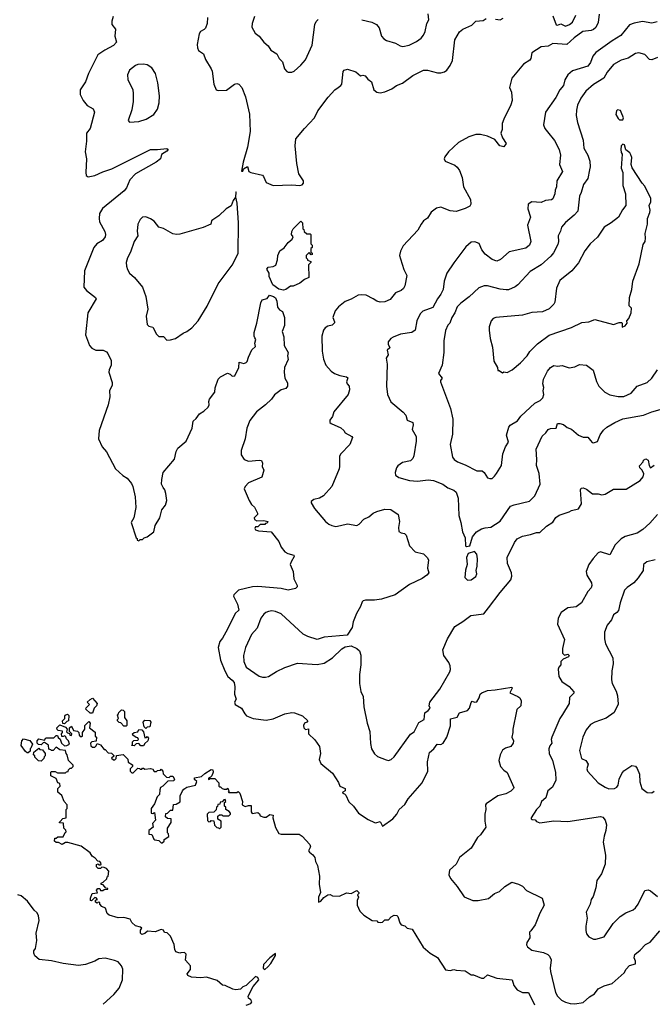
# Model space of a CAD drawing. Extents: x 1933546 to 2138868, y 524910 to 667279.
# Tile 454 of 466: x 2099391 to 2104819, y 614735 to 623177. Entities that reach past the tile are written whole.
import ezdxf

# ---------------------------------------------------------------- set-up
doc = ezdxf.new("R2010")
doc.units = 0

msp = doc.modelspace()

# ---------------------------------------------------------------- linework, layer by layer
at = {"layer": '0CON10XD'}
for points in [[(2104362, 623225), (2104355, 623152.5), (2104335, 623110.8), (2104315, 623093.3), (2104295, 623085.6), (2104223.9, 623076.1), (2104148.3, 623021.7), (2104085, 622964), (2103965, 622972.5), (2103925, 622950), (2103865.8, 622944.2), (2103787, 622893), (2103778, 622845), (2103769.1, 622830.9), (2103714.3, 622795.7), (2103613.3, 622675), (2103594.3, 622595), (2103612.5, 622555), (2103615.8, 622484.2), (2103605, 622447.5), (2103546.7, 622325), (2103531.7, 622288.3), (2103530, 622235), (2103520, 622205), (2103533.8, 622165), (2103566.2, 622115), (2103545, 622087.5), (2103510, 622095), (2103468.8, 622148.8), (2103405, 622180), (2103345, 622193.8), (2103305, 622192), (2103245, 622174), (2103155.9, 622124.1), (2103070, 622045), (2103038.3, 622001.7), (2103033.3, 621985), (2103042.5, 621965), (2103125, 621930), (2103144.2, 621914.2), (2103164.2, 621884.2), (2103186.9, 621825), (2103198.6, 621745), (2103258.8, 621635), (2103263.3, 621595), (2103255, 621577.5), (2103215, 621557.5), (2103135, 621534), (2103085, 621538), (2103005, 621569.2), (2102968.3, 621561.7), (2102922.3, 621527.7), (2102890, 621475), (2102857.3, 621452.7), (2102836.2, 621425), (2102807.7, 621372.3), (2102681.2, 621238.8), (2102657.7, 621192.3), (2102651.2, 621155), (2102657.7, 621127.7), (2102687.5, 621035), (2102713.8, 620985), (2102696.7, 620895), (2102685, 620872.5), (2102665, 620856.7), (2102615, 620836.7), (2102571.2, 620778.8), (2102525, 620757.1), (2102485, 620755.7), (2102455, 620763.1), (2102425.4, 620785.4), (2102365, 620814.5), (2102325, 620819.6), (2102295, 620815.5), (2102235, 620780.6), (2102185, 620761.4), (2102126, 620715), (2102098.6, 620681.4), (2102079.4, 620625), (2102093.8, 620586.2), (2102091.2, 620578.8), (2102071.2, 620558.8), (2102035, 620548.6), (2102013.3, 620535), (2101996.7, 620515), (2101983.3, 620465), (2101988, 620335), (2101997.3, 620267.3), (2102018.8, 620215), (2102062.5, 620162.5), (2102093.4, 620143.4), (2102137.3, 620127.3), (2102195, 620116), (2102205.9, 620105.9), (2102196.4, 620073.6), (2102202.5, 620055), (2102218.8, 620035), (2102222.5, 620005), (2102209.2, 619965), (2102086.2, 619815), (2102075.9, 619774.1), (2102053.8, 619745), (2102053.8, 619725), (2102063.3, 619715), (2102147.6, 619677.6), (2102173.3, 619655), (2102183.8, 619635), (2102241.2, 619605), (2102246.2, 619595), (2102223.6, 619536.4), (2102146.7, 619455), (2102136.7, 619435), (2102136.2, 619345), (2102131.2, 619325), (2102070, 619175), (2101997.5, 619095), (2101965, 619076.2), (2101915, 619063.3), (2101892.5, 619045), (2101892.5, 619035), (2101920, 618985), (2102015.8, 618875.8), (2102042.7, 618852.7), (2102069.6, 618839.5), (2102103, 618833), (2102145, 618841.4), (2102205, 618854.3), (2102285, 618840.8), (2102305, 618851.4), (2102345, 618895.5), (2102386.7, 618915), (2102424.5, 618945.5), (2102455, 618960.8), (2102525, 618980), (2102575, 618976.7), (2102640, 618935), (2102650, 618875), (2102642.3, 618822.3), (2102645, 618790), (2102665, 618777.5), (2102693.3, 618773.3), (2102708.3, 618758.3), (2102736.7, 618665), (2102784.5, 618614.5), (2102856.8, 618596.8), (2102888.8, 618565), (2102900, 618545), (2102889.2, 618475), (2102900.8, 618435), (2102886, 618415), (2102846, 618385), (2102736.7, 618335), (2102614.4, 618245.6), (2102495, 618208.1), (2102435, 618199.5), (2102358.6, 618201.4), (2102337.5, 618195), (2102328.8, 618185), (2102316.7, 618146.7), (2102280.8, 618085), (2102254, 618015), (2102243, 617967), (2102200.4, 617899.5), (2102005, 617884.2), (2101945, 617864.4), (2101865, 617889.2), (2101825, 617909.2), (2101635, 618083.1), (2101585, 618103.3), (2101555, 618107.8), (2101525, 618104.4), (2101504.2, 618095), (2101485, 618079.2), (2101461.1, 618045), (2101429.6, 617960.4), (2101380, 617905), (2101330, 617795), (2101313.1, 617725), (2101314, 617674), (2101335.6, 617625.6), (2101445, 617550), (2101475, 617539.2), (2101500.8, 617539.2), (2101525, 617546.2), (2101595, 617590), (2101665, 617624.2), (2101775, 617660), (2101945, 617650), (2102005, 617661.2), (2102074.1, 617705.9), (2102155, 617783.3), (2102185, 617798.8), (2102235, 617810), (2102285, 617786.2), (2102306.2, 617765), (2102317.7, 617727.7), (2102317.5, 617645), (2102305.8, 617564.2), (2102307.1, 617485), (2102317.7, 617417.7), (2102338, 617375), (2102344.2, 617285), (2102373.8, 617145), (2102396.2, 617075), (2102400.3, 616970.3), (2102410, 616925), (2102435, 616883.3), (2102461.2, 616861.2), (2102535, 616830), (2102555, 616826.7), (2102580, 616835), (2102605, 616857.5), (2102745, 617050), (2102775, 617071.2), (2102815, 617150), (2102862.1, 617177.9), (2102866.4, 617233.6), (2102895, 617253.8), (2102912.5, 617275), (2102903.3, 617295), (2102910.8, 617325), (2102995, 617436.2), (2103082, 617585), (2103088, 617605), (2103083.6, 617636.4), (2103072.5, 617665), (2103030, 617725), (2103021.5, 617775), (2103060.9, 617869.1), (2103124.3, 617975), (2103195, 618017.5), (2103262.1, 618067.9), (2103375, 618084.2), (2103414.3, 618135), (2103513.8, 618266.2), (2103605.8, 618375), (2103614.2, 618405.8), (2103611.4, 618435), (2103578.1, 618515), (2103574.3, 618565), (2103636, 618695), (2103658.8, 618725), (2103705, 618748), (2103775, 618762.5), (2103825, 618781.4), (2103855, 618780.8), (2103912.5, 618835), (2103965, 618868.9), (2103991.9, 618908.1), (2104020.6, 618929.4), (2104105, 618956.7), (2104125, 618968.8), (2104185.8, 618984.2), (2104210.8, 619025), (2104202, 619145), (2104209.3, 619160.7), (2104226.4, 619163.6), (2104255, 619152.5), (2104305, 619112.5), (2104355, 619112), (2104385, 619102.9), (2104415, 619110), (2104487.5, 619152.5)], [(2102327.5, 623177.5), (2102413.3, 623155), (2102453.3, 623135), (2102475, 623107.5), (2102496.2, 623035), (2102515, 623013.8), (2102539.7, 622999.7), (2102615, 622977.5), (2102655, 622952.5), (2102677.7, 622947.7), (2102732.1, 622957.9), (2102795, 622990), (2102835, 623019.2), (2102855.7, 623045), (2102870, 623075), (2102885.7, 623145), (2102902.5, 623175), (2102895, 623226.7)], [(2103965, 623210), (2103995, 623132.5), (2104005, 623130), (2104035, 623142.5), (2104075, 623123.3), (2104107.5, 623135), (2104133.3, 623155), (2104163, 623217)], [(2100193.3, 623205), (2100183.3, 623165), (2100183.3, 623135), (2100212.5, 623095), (2100206.7, 623035), (2100223.3, 622985), (2100196.7, 622955), (2100122.5, 622917.5), (2100061.2, 622875), (2099981.9, 622715), (2099956.9, 622645), (2099910.6, 622575), (2099910.6, 622535), (2099935, 622484), (2099971.7, 622441.7), (2100022.1, 622412.1), (2100034.2, 622385), (2099995.6, 622245), (2099965.5, 622205), (2099965.9, 622135.9), (2099954.2, 622045), (2099964.2, 621985), (2099957.7, 621867.7), (2099962.3, 621842.3), (2099979.3, 621829.3), (2100035, 621841.1), (2100105, 621873.3), (2100181.7, 621898.3), (2100515, 622065.8), (2100575, 622064), (2100655, 622072.5), (2100666.7, 622065), (2100655, 622050), (2100608.3, 622021.7), (2100600, 621985), (2100563.8, 621955), (2100383.8, 621855), (2100335.6, 621804.4), (2100307.5, 621735), (2100288.7, 621711.3), (2100101.4, 621558.5), (2100075.6, 621515), (2100072.1, 621472.1), (2100075.8, 621445), (2100122.3, 621362.3), (2100128, 621335), (2100124, 621315), (2100102, 621285), (2100054.5, 621255.5), (2100026.3, 621223.7), (2099947.8, 621025), (2099942.5, 620885), (2099965, 620856.2), (2100043.3, 620795), (2100046.7, 620785), (2099975.8, 620665), (2099956.5, 620475), (2099990, 620385), (2100009.7, 620359.7), (2100044.2, 620344.2), (2100107.5, 620345), (2100135, 620330.8), (2100148.6, 620315), (2100175.7, 620255), (2100175.5, 620214.5), (2100158, 620175), (2100156.1, 620156.1), (2100185.4, 620065.3), (2100184.2, 620045), (2100162.5, 619995), (2100164, 619945), (2100150, 619875), (2100074.5, 619655), (2100066.7, 619585), (2100100, 619515), (2100135, 619472.5), (2100213.3, 619325), (2100275, 619269.4), (2100313.3, 619245), (2100350.7, 619200.7), (2100363.3, 619175), (2100381.2, 619085), (2100388.8, 618995), (2100371.2, 618905), (2100348.8, 618865), (2100390, 618735), (2100398.3, 618728.3), (2100400, 618715), (2100415, 618710), (2100425, 618720), (2100445, 618720), (2100460, 618735), (2100486.1, 618743.9), (2100543.3, 618785), (2100555, 618840), (2100593.9, 618906.1), (2100610, 618975), (2100643.9, 619016.1), (2100653.3, 619055), (2100646.7, 619115), (2100638, 619145), (2100621.2, 619165), (2100608.8, 619195), (2100610, 619235), (2100622, 619295), (2100719.7, 619410.3), (2100734, 619475), (2100748, 619505), (2100821.2, 619565), (2100870, 619675), (2100880, 619735), (2100905, 619756.7), (2100935, 619796.7), (2100970.4, 619819.5), (2101007.5, 619855), (2101017.5, 619875), (2101013.3, 619905), (2101021.2, 619925), (2101067.1, 619982.9), (2101068, 620022), (2101094, 620095), (2101115, 620114), (2101173.6, 620146.4), (2101198.3, 620138.3), (2101215, 620120), (2101237.5, 620125), (2101272.5, 620195), (2101275, 620240), (2101315, 620230), (2101335, 620236.7), (2101344, 620246), (2101354, 620285), (2101384.1, 620345.9), (2101413.3, 620375), (2101410, 620405), (2101416.2, 620435), (2101409.3, 620449.3), (2101403.3, 620465), (2101403.9, 620496.1), (2101427.1, 620575), (2101461.7, 620748.3), (2101472.5, 620775), (2101515, 620787.5), (2101534.1, 620815.9), (2101570, 620805), (2101585, 620793.8), (2101597.8, 620765), (2101602.1, 620712.1), (2101619.7, 620689.7), (2101645, 620676), (2101663.8, 620625), (2101662.9, 620555), (2101642.5, 620505), (2101657.8, 620457.8), (2101659.4, 620385), (2101695.6, 620325), (2101690, 620295), (2101694.2, 620265), (2101663.3, 620195), (2101660, 620155), (2101666, 620105), (2101688, 620065), (2101688.8, 620035), (2101675, 620013.8), (2101635, 620003.8), (2101578.9, 619961.1), (2101551.4, 619925), (2101500, 619875), (2101422.9, 619815), (2101365, 619741.2), (2101338.9, 619675), (2101326.9, 619583.1), (2101292.9, 619485), (2101292, 619445), (2101317, 619407), (2101355, 619390.8), (2101445, 619400), (2101465, 619396.7), (2101473.3, 619375), (2101472.5, 619345), (2101486.7, 619315), (2101468.8, 619255), (2101355, 619206.2), (2101326, 619175), (2101316.2, 619155), (2101360, 619055), (2101380.9, 619020.9), (2101405, 618996.7), (2101432.5, 618945), (2101432, 618935), (2101402.6, 618907.4), (2101405, 618893.3), (2101425, 618880), (2101485, 618882.5), (2101520, 618875), (2101515, 618860), (2101501.7, 618858.3), (2101495, 618850), (2101455, 618850), (2101435, 618830), (2101415, 618830), (2101410, 618815), (2101415, 618803.8), (2101440, 618795), (2101550, 618785), (2101615, 618703.3), (2101634.2, 618655), (2101667.1, 618615), (2101690.9, 618600.9), (2101743.3, 618585), (2101746.2, 618575), (2101720.3, 618529.7)], [(2101002.5, 623195), (2101000, 623145), (2100984.3, 623105), (2100975, 623092.5), (2100942, 623075), (2100930, 623055), (2100912.9, 622965), (2100915.8, 622935.8), (2100924.5, 622914.5), (2100968.8, 622885), (2100985.8, 622835.8), (2101034, 622755), (2101042, 622735), (2101056.2, 622625), (2101077, 622577), (2101095, 622570), (2101165, 622573.3), (2101235, 622623.8), (2101255, 622631.2), (2101272.5, 622625), (2101296.7, 622595), (2101328, 622515), (2101363, 622367), (2101369.6, 622219.5), (2101347.1, 622085), (2101309.1, 621955), (2101295, 621880), (2101305, 621877.5), (2101311.2, 621898.8), (2101345, 621920), (2101357, 621877), (2101375, 621867.5), (2101473.6, 621843.6), (2101483.6, 621833.6), (2101505, 621782.5), (2101567, 621757), (2101725, 621761.2), (2101795, 621756.2), (2101815, 621762.5), (2101827.1, 621775), (2101827.1, 621795), (2101786, 621855), (2101769.2, 621945), (2101754.2, 622095), (2101762, 622155), (2101833.8, 622245), (2101920, 622335), (2101950, 622395), (2102037, 622513), (2102095, 622576.7), (2102125, 622596.7), (2102147.7, 622612.3), (2102154.1, 622625.9), (2102166.4, 622733.6), (2102176.4, 622743.6), (2102205, 622752.5), (2102275, 622730), (2102315, 622696.7), (2102335, 622702.5), (2102355, 622697.5), (2102378.3, 622668.3), (2102408.8, 622645), (2102430, 622575), (2102455.8, 622555.8), (2102485, 622550), (2102525, 622559.2), (2102585, 622584.2), (2102625, 622612.5), (2102675, 622634.2), (2102765, 622698.6), (2102855, 622744), (2102890, 622745), (2102975, 622722.5), (2103005, 622722.5), (2103035, 622730.6), (2103055, 622745.8), (2103084.5, 622785), (2103105, 622826.2), (2103125.8, 623004.2), (2103165, 623072.5), (2103195, 623096.7), (2103270.4, 623129.5), (2103304.3, 623165.7), (2103369.3, 623170.7), (2103395, 623187.5)], [(2101406, 623205), (2101385.8, 623144.2), (2101382, 623112), (2101410.9, 623060.9), (2101447.5, 623035), (2101485.8, 622985.8), (2101523, 622953), (2101545.4, 622915.4), (2101598, 622885), (2101616.7, 622845), (2101645, 622817.5), (2101663.3, 622755), (2101682.3, 622732.3), (2101695, 622726.7), (2101725, 622727.5), (2101745, 622737.5), (2101805, 622787.5), (2101845, 622833.3), (2101901.7, 622958.3), (2101924.5, 623135.5), (2101935, 623163.3), (2101951.2, 623178.8)], [(2104859.7, 623159.7), (2104815, 623148.6), (2104735, 623161.2), (2104662.4, 623147.6), (2104625, 623133.5), (2104549.2, 623040.8), (2104475, 622996.9), (2104335, 622896.5), (2104309.6, 622865), (2104289.8, 622810.2), (2104265, 622779.2), (2104135, 622738.1), (2104095, 622705.8), (2104068.8, 622661.2), (2104056.5, 622613.5), (2104024.6, 622575), (2103990.2, 622509.8), (2103902.9, 622385), (2103885.8, 622275), (2103895.8, 622245), (2103920.8, 622215), (2103980.9, 622140.9), (2104019.2, 622065), (2104031.4, 622015), (2104022, 621935), (2104050, 621875), (2103999.4, 621795), (2103996.9, 621745), (2103985.6, 621715), (2103984.3, 621685), (2103965, 621642), (2103955, 621634.2), (2103901.7, 621628.3), (2103865, 621610), (2103785, 621616.2), (2103753.3, 621595), (2103751.2, 621555), (2103774.4, 621485), (2103749.2, 621415), (2103775.8, 621275), (2103765.5, 621245), (2103735, 621217.8), (2103592, 621188), (2103517.9, 621122.1), (2103485, 621107.5), (2103445, 621121.9), (2103385, 621166.2), (2103358, 621205), (2103335, 621257.5), (2103297.5, 621272.5), (2103265, 621268.8), (2103218.8, 621231.2), (2103115, 621093.3), (2103056.3, 621003.7), (2103032.2, 620935), (2103024.4, 620865), (2103005.5, 620825), (2102975.6, 620785), (2102935, 620709.5), (2102851.7, 620678.3), (2102827.5, 620655), (2102797.5, 620595), (2102783.8, 620515), (2102755.8, 620494.2), (2102658.8, 620481.2), (2102595, 620454), (2102575, 620443.3), (2102553.8, 620415), (2102553.9, 620396.1), (2102566, 620365), (2102543.8, 620345), (2102553.3, 620305), (2102536.7, 620275), (2102543.8, 620225), (2102539.2, 620035), (2102548, 619965), (2102575, 619900), (2102681.9, 619811.9), (2102705.7, 619785.7), (2102716.7, 619745), (2102764.2, 619724.2), (2102766.9, 619705), (2102759.2, 619665), (2102792.5, 619605), (2102794.2, 619565), (2102772.7, 619437.3), (2102764.1, 619415.9), (2102744.2, 619395.8), (2102675, 619380), (2102637.3, 619352.7), (2102623.8, 619335), (2102614, 619295), (2102615, 619272.5), (2102645, 619250.8), (2102735, 619225.7), (2102805, 619221.4), (2102895, 619231.9), (2102942.5, 619225), (2103023.3, 619195), (2103065, 619162.5), (2103115, 619144.5), (2103137.8, 619125), (2103154.3, 619075), (2103158.9, 618925), (2103177.5, 618865), (2103190, 618785), (2103212.9, 618735), (2103216.2, 618666.2), (2103225, 618660), (2103253, 618667), (2103275.5, 618744.5), (2103312, 618785), (2103355, 618810.8), (2103385, 618821.4), (2103435, 618825.6), (2103512.8, 618877.2), (2103602.9, 619005), (2103635, 619018.5), (2103765, 619048), (2103812, 619095), (2103857.5, 619195), (2103847.1, 619285), (2103825.5, 619355), (2103828.9, 619405), (2103821.4, 619495), (2103875, 619606.2), (2103906.9, 619635), (2103926.2, 619665), (2103946.6, 619673.4), (2103995, 619676.2), (2104005, 619713.8), (2104025, 619715.3), (2104056.1, 619706.1), (2104089.8, 619679.8), (2104125.4, 619665.4), (2104185, 619616), (2104225, 619597.5), (2104265, 619598.8), (2104288.6, 619568.6), (2104302.9, 619552.9), (2104315, 619548.8), (2104349.2, 619560.8), (2104371.7, 619618.3), (2104400.7, 619659.3), (2104430, 619685), (2104498, 619725), (2104565.9, 619754.1), (2104745, 619786.7), (2104815, 619815.6), (2104885.4, 619834.6)], [(2103475, 623182.5), (2103515, 623176.7), (2103538.3, 623191.7)], [(2104865, 622852.5), (2104815, 622834.3), (2104795, 622835.8), (2104755, 622878.8), (2104705, 622893.8), (2104675, 622888.8), (2104611.9, 622848.1), (2104550.9, 622829.1), (2104485, 622792), (2104432.6, 622727.4), (2104404.2, 622675), (2104315, 622622.9), (2104248.1, 622565), (2104204.7, 622505.3), (2104178.5, 622445), (2104167.8, 622402.2), (2104166.4, 622355), (2104176.4, 622296.4), (2104226.7, 622145), (2104231.2, 622075), (2104267.5, 622015), (2104282.9, 621965), (2104285.6, 621915), (2104279.1, 621890.9), (2104266.4, 621815), (2104227.9, 621765), (2104208.8, 621695), (2104193.8, 621665), (2104179.1, 621535), (2104149.8, 621500.2), (2104075, 621438), (2104040.9, 621399.1), (2104032.7, 621365), (2104011.5, 621325), (2104014.7, 621275), (2104009.3, 621250.7), (2103971.1, 621178.9), (2103948.8, 621151.2), (2103865, 621076.9), (2103770.9, 621019.1), (2103665.8, 620905), (2103642.1, 620887.9), (2103585, 620862.5), (2103565, 620861.5), (2103515, 620867.5), (2103405, 620896.4), (2103375.4, 620895.4), (2103332.1, 620877.9), (2103247.9, 620802.1), (2103175, 620745.7), (2103145.5, 620715), (2103125.4, 620664.6), (2103100, 620625), (2103083.3, 620575), (2103065, 620557.5), (2103045, 620512.5), (2103029.2, 620425), (2103030, 620325), (2103016.2, 620215), (2102986.2, 620145), (2103015.8, 620105), (2103002.5, 620085), (2103002.1, 620072.1), (2103087.1, 619845), (2103108.3, 619751.7), (2103104.2, 619625), (2103086, 619535), (2103104, 619425), (2103118.8, 619405), (2103146.7, 619385), (2103215, 619360.8), (2103315, 619310), (2103358.9, 619308.9), (2103376.7, 619295), (2103405, 619250), (2103425, 619243.3), (2103446.1, 619243.9), (2103465, 619263.3), (2103483.8, 619285), (2103524, 619355), (2103536, 619455), (2103559.2, 619515), (2103586.2, 619555), (2103568.9, 619615), (2103587.5, 619685), (2103600, 619700), (2103661.8, 619738.2), (2103692.4, 619777.6), (2103810.7, 619889.3), (2103856.3, 619913.7), (2103878.6, 619935), (2103888.9, 619965), (2103883.1, 619995), (2103889.1, 620025), (2103879.2, 620055), (2103884.6, 620095), (2103920, 620165), (2103944.8, 620195.2), (2103975, 620212.6), (2104005, 620207.8), (2104045, 620213.3), (2104105, 620193.5), (2104155, 620201.9), (2104195, 620220), (2104255, 620216.2), (2104312, 620172), (2104340, 620075), (2104359.2, 620035), (2104411.2, 619985), (2104455, 619960.8), (2104525, 619945.8), (2104575, 619947.5), (2104638.8, 619975), (2104688.6, 620035), (2104775, 620068), (2104815.8, 620105), (2104862.5, 620175)], [(2100335, 622300), (2100415, 622303.8), (2100476.7, 622325), (2100541.2, 622365), (2100575, 622410), (2100588.6, 622465), (2100590, 622525), (2100578.1, 622635), (2100556.6, 622716.6), (2100524.6, 622764.6), (2100485, 622791.4), (2100455, 622797.5), (2100405, 622794.2), (2100385.6, 622784.4), (2100333.3, 622745), (2100316.7, 622705), (2100320, 622665), (2100361.2, 622575), (2100366.2, 622545), (2100366.1, 622476.1), (2100353.3, 622405), (2100322.5, 622312.5), (2100335, 622300)], [(2104538.3, 622318.3), (2104565, 622320), (2104572.5, 622335), (2104552.5, 622385), (2104545, 622397.5), (2104520, 622405), (2104512.5, 622395), (2104507.5, 622365), (2104525, 622330), (2104538.3, 622318.3)], [(2103535, 620150), (2103545, 620157.5), (2103575, 620153.3), (2103615.8, 620174.2), (2103689.2, 620235), (2103745.3, 620294.7), (2103768.8, 620331.2), (2103833, 620397), (2103935, 620472.9), (2104125, 620538.8), (2104215, 620582), (2104275, 620586), (2104325, 620606.2), (2104485, 620563.3), (2104535, 620580), (2104555, 620580), (2104560, 620575), (2104561.7, 620541.7), (2104585, 620552.5), (2104602.5, 620575), (2104600, 620595), (2104617.5, 620615), (2104637.5, 620665), (2104640, 620705), (2104620, 620725), (2104623.6, 620796.4), (2104642.5, 620865), (2104653.6, 620936.4), (2104706.4, 621083.6), (2104740.7, 621249.3), (2104757.5, 621275), (2104760, 621305), (2104757.5, 621345), (2104777.5, 621425), (2104778.3, 621471.7), (2104797.5, 621525), (2104800, 621545), (2104792.5, 621585), (2104807.5, 621615), (2104807.5, 621645), (2104755, 621750), (2104732.5, 621775), (2104646.4, 621906.4), (2104637.5, 621935), (2104643.3, 621995), (2104635, 622020), (2104626.4, 622036.4), (2104591.7, 622061.7), (2104580, 622105), (2104565, 622110), (2104552.5, 622095), (2104550, 622065), (2104551.7, 622038.3), (2104560, 622025), (2104553.3, 621905), (2104566.7, 621866.7), (2104566.4, 621756.4), (2104588.8, 621685), (2104593.3, 621585), (2104562.7, 621547.3), (2104530, 621485), (2104467.5, 621435), (2104405, 621397.5), (2104347.7, 621312.3), (2104285, 621256.2), (2104241.4, 621195), (2104185.9, 621094.1), (2104130, 621025), (2104025, 620940), (2103996, 620875), (2103983.3, 620755), (2103975, 620737.5), (2103935, 620697.5), (2103876.1, 620673.9), (2103785, 620665.8), (2103705, 620642.9), (2103475.8, 620624.2), (2103453.3, 620615), (2103436.7, 620595), (2103420, 620545), (2103418.8, 620515), (2103426.7, 620445), (2103448.3, 620368.3), (2103458.3, 620248.3), (2103490, 620195), (2103495, 620170), (2103505, 620170), (2103535, 620150)], [(2100655, 620430), (2100685, 620432.5), (2100727, 620443), (2100795, 620490), (2100825, 620502.5), (2100867.5, 620535), (2100922.5, 620595), (2100999.7, 620720.3), (2101095, 620913.3), (2101215, 621074), (2101266.5, 621173.5), (2101269.5, 621435), (2101256.9, 621605), (2101246.2, 621655), (2101250, 621695), (2101245, 621702.5), (2101242.5, 621655), (2101221.7, 621628.3), (2101205, 621582.5), (2101163.3, 621555), (2101100, 621495), (2101047.3, 621462.7), (2101038.3, 621451.7), (2101032.5, 621425), (2100965, 621396.7), (2100765, 621339.2), (2100735.9, 621335.9), (2100705, 621340.8), (2100625, 621385.8), (2100585, 621399.2), (2100545, 621450.8), (2100515, 621470), (2100475, 621486), (2100446.1, 621483.9), (2100425.9, 621464.1), (2100406, 621425), (2100399.2, 621365), (2100406, 621325), (2100372.5, 621275), (2100342, 621185), (2100316.2, 621135), (2100306.2, 621095), (2100306.7, 621065), (2100316.2, 621035), (2100333.8, 621005), (2100375.7, 620965.7), (2100443.8, 620885), (2100474.2, 620804.2), (2100492, 620695), (2100476.2, 620635), (2100483.9, 620563.9), (2100498.3, 620548.3), (2100535, 620540), (2100565, 620480), (2100585, 620460), (2100625, 620460), (2100655, 620430)], [(2101655, 620858), (2101615, 620867.5), (2101564.3, 620905), (2101531.2, 620975), (2101532.5, 621005), (2101511.7, 621038.3), (2101524.1, 621055.9), (2101565, 621060), (2101588.3, 621071.7), (2101602.7, 621117.3), (2101606, 621155), (2101624.2, 621195), (2101659.7, 621220.3), (2101695, 621267.5), (2101730, 621295), (2101737.5, 621315), (2101722.5, 621335), (2101725, 621360), (2101737.5, 621385), (2101805, 621450), (2101817, 621437), (2101820, 621385), (2101828.3, 621378.3), (2101831.7, 621361.7), (2101855, 621340), (2101885, 621340), (2101890, 621335), (2101890, 621255), (2101900, 621245), (2101900, 621225), (2101890, 621215), (2101890, 621185), (2101900, 621175), (2101900, 621165), (2101891.7, 621161.7), (2101875, 621180), (2101850, 621155), (2101850, 621135), (2101860, 621125), (2101860, 621115), (2101890, 621105), (2101890, 621095), (2101870, 621075), (2101871.7, 620968.3), (2101835, 620951.2), (2101795, 620918.8), (2101737, 620893), (2101715, 620892.5), (2101675, 620864), (2101655, 620858)], [(2104487.5, 619152.5), (2104595, 619152.5), (2104714.2, 619225.8), (2104741.2, 619258.8), (2104745.8, 619284.2), (2104733.6, 619313.6), (2104712.5, 619335), (2104708.3, 619351.7), (2104740, 619385), (2104745, 619400), (2104765, 619412.5), (2104785, 619400), (2104792.5, 619355), (2104804.1, 619334.1), (2104835, 619356.7)], [(2104864, 618935), (2104798.3, 618861.7), (2104736.7, 618805), (2104690, 618775), (2104585, 618747.5), (2104552.4, 618727.6), (2104499.4, 618675), (2104455, 618590), (2104373.9, 618616.1), (2104355, 618606.7), (2104311.7, 618558.3), (2104274.2, 618505), (2104252.5, 618445), (2104257.5, 618415), (2104298.2, 618348.2), (2104301.5, 618325), (2104295.7, 618305), (2104265, 618273.8), (2104212.1, 618177.9), (2104165, 618144), (2104094.3, 618135.7), (2104036.2, 618095), (2104010.8, 618045), (2104005.9, 617995.9), (2104064.5, 617864.4), (2104050, 617785), (2104050, 617745), (2104065, 617727.5), (2104095, 617737.5), (2104105.5, 617725), (2104100, 617715), (2104055, 617694.4), (2104035.6, 617675), (2104033.8, 617645), (2104016.7, 617625), (2104012.3, 617607.7), (2104018, 617545), (2104042, 617502), (2104105, 617459.2), (2104146.4, 617413.6), (2104146, 617404), (2104109.5, 617365), (2104106.4, 617315), (2104048.8, 617218.8), (2104025.4, 617184.6), (2103957.1, 617025), (2103952.5, 617005), (2103956, 616975), (2103939.4, 616950.6), (2103931.4, 616925), (2103934.4, 616884.4), (2103962.9, 616825), (2103988.9, 616725), (2103992.7, 616657.3), (2103962.2, 616597.8), (2103921.9, 616565), (2103905, 616506.2), (2103869.4, 616475), (2103853.1, 616435), (2103824.3, 616405), (2103780, 616335), (2103780, 616325), (2103788.3, 616318.3), (2103815, 616317.5), (2103825, 616302.5), (2103855, 616290), (2103975, 616308.1), (2104095, 616301.9), (2104375, 616344), (2104395, 616340), (2104416.2, 616315), (2104426.2, 616275), (2104420.8, 616225), (2104406.2, 616176.2), (2104397.1, 616125), (2104417.8, 616015), (2104415, 615937.5), (2104384.2, 615855), (2104344.3, 615795.7), (2104336, 615735), (2104311.7, 615658.3), (2104296.1, 615633.9), (2104285, 615592.5), (2104252, 615525), (2104261.2, 615475), (2104248.8, 615405), (2104249.3, 615369.3), (2104255, 615340), (2104273.6, 615313.6), (2104315, 615293.3), (2104335, 615293.3), (2104406.7, 615315), (2104482.1, 615427.9), (2104542.8, 615487.2), (2104592, 615518), (2104655, 615544.4), (2104675, 615562.9), (2104697.5, 615595), (2104755, 615710), (2104785, 615715.7), (2104805, 615708.6), (2104865, 615660.8)], [(2103235, 618372.5), (2103265, 618373.3), (2103305, 618403.3), (2103313.3, 618425), (2103307.5, 618455), (2103317.7, 618492.3), (2103319.2, 618555), (2103313.8, 618595), (2103295, 618616.7), (2103238.8, 618601.2), (2103226.4, 618566.4), (2103230, 618505), (2103217, 618457), (2103210, 618395), (2103235, 618372.5)], [(2101720.3, 618529.7), (2101713.3, 618505), (2101738.2, 618445), (2101742.9, 618382.9), (2101772.5, 618325), (2101772.5, 618315), (2101758.3, 618301.7), (2101695, 618286.2), (2101635, 618299.4), (2101435, 618316.2), (2101390, 618315), (2101267.5, 618285), (2101228.8, 618245), (2101226.2, 618235), (2101261.4, 618165), (2101270.8, 618115), (2101240, 618085), (2101175, 617951.2), (2101132.5, 617875), (2101108, 617845), (2101095.7, 617795), (2101115.5, 617685.5), (2101152.5, 617595), (2101178.1, 617545), (2101215.4, 617515), (2101230.4, 617495), (2101236.1, 617456.1), (2101234.5, 617394.5), (2101247.9, 617352.1), (2101235.7, 617325), (2101238.8, 617305), (2101293.8, 617275), (2101322, 617225), (2101338.3, 617208.3), (2101393.9, 617186.1), (2101505, 617171.2), (2101565, 617183.8), (2101665, 617226.2), (2101725, 617236.7), (2101750, 617235), (2101819.2, 617209.2), (2101862.5, 617165), (2101856.2, 617153.8), (2101833.8, 617145), (2101826.2, 617125), (2101830, 617105), (2101845, 617092.5), (2101868.3, 617098.3), (2101870, 617055), (2101925, 617002.5), (2101962.5, 616945), (2101972.5, 616885), (2101960, 616835), (2101975, 616800), (2102075.6, 616715.6), (2102127.4, 616637.4), (2102139.2, 616605), (2102183.3, 616585), (2102183.6, 616566.4), (2102163.3, 616555), (2102162.5, 616545), (2102179.6, 616539.5), (2102189.2, 616529.2), (2102215, 616470), (2102255, 616433.3), (2102298, 616375), (2102380.7, 616320.7), (2102434.5, 616294.5), (2102447.8, 616292.2), (2102485, 616302.5), (2102505, 616263.8), (2102593.8, 616325), (2102627.1, 616365), (2102648.6, 616405), (2102695, 616448.6), (2102725, 616495.8), (2102845.4, 616634.6), (2102894.2, 616735), (2102890, 616815), (2102908.8, 616895), (2102945.8, 616925), (2102974.2, 616965.8), (2103005, 616963.3), (2103026.2, 616975), (2103056.2, 617025), (2103088.3, 617121.7), (2103087, 617183), (2103143.6, 617196.4), (2103165, 617233.8), (2103235, 617254), (2103250.6, 617275), (2103265.9, 617324.1), (2103275, 617333.3), (2103295, 617326.7), (2103315, 617330), (2103335, 617362.5), (2103342, 617395), (2103356, 617405), (2103405, 617426.1), (2103471.8, 617431.8), (2103613, 617453), (2103616.2, 617445), (2103596.7, 617405), (2103666.7, 617375), (2103682.3, 617362.3), (2103693, 617337), (2103691.2, 617295), (2103658.3, 617261.7), (2103652.7, 617247.3), (2103621.5, 617095), (2103623.3, 617065), (2103614, 617025), (2103628.1, 616995), (2103625.5, 616975), (2103605, 616945.7), (2103559.7, 616930.3), (2103535, 616913.8), (2103512.5, 616875), (2103502.9, 616825), (2103516, 616775), (2103545, 616743.3), (2103573.6, 616723.6), (2103631.2, 616595), (2103628.8, 616585), (2103605, 616562.5), (2103561.1, 616538.9), (2103495, 616523.6), (2103394.3, 616455), (2103388.6, 616445), (2103389.5, 616405), (2103381.5, 616365), (2103381.9, 616305), (2103390.6, 616255), (2103345, 616188.6), (2103320, 616165), (2103265, 616073.8), (2103164.2, 615995), (2103135, 615937.5), (2103080, 615885), (2103074.2, 615845), (2103087.5, 615815), (2103145, 615746.2), (2103205, 615656.7), (2103280, 615625), (2103325, 615624.3), (2103415, 615643.3), (2103465, 615685.8), (2103508.6, 615701.4), (2103555, 615746), (2103615, 615782), (2103672.5, 615765), (2103705, 615748), (2103740.6, 615710.6), (2103873.8, 615643.8), (2103890.8, 615585), (2103853.2, 615516.8), (2103815, 615416.7), (2103775.7, 615364.3), (2103766.7, 615355), (2103767.5, 615305), (2103742, 615265), (2103738.8, 615245), (2103747.3, 615227.3), (2103785, 615198.6), (2103885, 615179.5), (2103922.4, 615162.4), (2103938, 615148), (2103950.8, 615115), (2103942.3, 615045), (2103945, 615017.5), (2103987.8, 614835), (2104005, 614804.2), (2104040.8, 614770.8), (2104075, 614752.5), (2104115, 614740.9), (2104155, 614738.8), (2104225, 614750), (2104280, 614800), (2104321.9, 614825), (2104355, 614866.7), (2104406.1, 614893.9), (2104475, 614913.3), (2104576.7, 615005), (2104595, 615037.5), (2104625, 615067.5), (2104675, 615083.3), (2104675.7, 615104.3), (2104662.5, 615135), (2104669.1, 615160.9), (2104715, 615198), (2104760.8, 615249.2), (2104802.2, 615267.8), (2104885, 615364.4)], [(2104845, 618545.4), (2104772.4, 618527.6), (2104745, 618507.5), (2104740, 618455), (2104699.1, 618390.9), (2104660.9, 618349.1), (2104602.4, 618307.6), (2104580.6, 618285), (2104543, 618177), (2104527.9, 618112.1), (2104515.5, 618094.5), (2104485, 618073.3), (2104469.7, 618030.3), (2104431.2, 617985), (2104408.8, 617925), (2104409.3, 617869.3), (2104416.7, 617825), (2104482, 617705), (2104484, 617655), (2104471.4, 617595), (2104468.3, 617518.3), (2104474, 617485), (2104509.1, 617419.1), (2104519.2, 617380.8), (2104527.3, 617307.3), (2104492.8, 617237.2), (2104422.2, 617187.8), (2104325.4, 617154.6), (2104290, 617135), (2104252.4, 617087.6), (2104224.2, 617025), (2104195, 616910), (2104211.4, 616841.4), (2104248.8, 616825), (2104270, 616795), (2104258.9, 616755), (2104262.9, 616735), (2104354.3, 616634.3), (2104415, 616596.2), (2104446.4, 616583.6), (2104495, 616586.7), (2104515, 616597.5), (2104526.2, 616615), (2104536.2, 616665), (2104556.7, 616715), (2104575, 616736.7), (2104645, 616783.3), (2104676.1, 616776.1), (2104688.3, 616758.3), (2104709.3, 616709.3), (2104713.6, 616643.6), (2104730, 616585), (2104775, 616552.5), (2104815, 616547.5), (2104835, 616562.5)], [(2100015, 617230), (2099995, 617230), (2099960, 617265), (2099961.7, 617278.3), (2099990, 617305), (2099970, 617325), (2099995, 617350), (2100015, 617360), (2100057.5, 617315), (2100050, 617295), (2100030, 617275), (2100015, 617230)], [(2099775, 617140), (2099761.7, 617141.7), (2099760, 617165), (2099780, 617185), (2099777.5, 617205), (2099782.5, 617215), (2099801.7, 617221.7), (2099811.7, 617211.7), (2099810, 617165), (2099795, 617160), (2099775, 617140)], [(2100305, 617120), (2100285, 617120), (2100258.3, 617148.3), (2100245, 617150), (2100230, 617165), (2100231.7, 617178.3), (2100240, 617185), (2100230, 617215), (2100240, 617225), (2100241.7, 617238.3), (2100265, 617260), (2100278.3, 617258.3), (2100290, 617245), (2100290, 617195), (2100310, 617165), (2100310, 617125), (2100305, 617120)], [(2101335, 614727.5), (2101375, 614743.3), (2101383.3, 614755), (2101373.9, 614773.9), (2101355, 614787.5), (2101352, 614805), (2101393.3, 614886.7), (2101442.5, 614945), (2101436, 614966), (2101413.8, 614973.8), (2101335, 614895.8), (2101305, 614886), (2101285, 614863.8), (2101245, 614860), (2101220, 614865), (2101155.8, 614895.8), (2101130.4, 614900.5), (2101085, 614940), (2100995, 614967.5), (2100945, 614962.2), (2100865, 614968), (2100835, 614983.3), (2100827.5, 614995), (2100857, 615033), (2100857.5, 615065), (2100813, 615113), (2100820, 615165), (2100805, 615180), (2100773, 615177), (2100765, 615172.5), (2100732.5, 615185), (2100722.5, 615205), (2100717, 615247), (2100685, 615320), (2100657, 615347), (2100635, 615350), (2100625, 615370), (2100605, 615377.5), (2100555, 615357.5), (2100488.3, 615361.7), (2100465, 615342.5), (2100440, 615335), (2100427.5, 615345), (2100428.3, 615371.7), (2100438.3, 615388.3), (2100427, 615397), (2100385, 615407.5), (2100355, 615437.5), (2100340, 615465), (2100285, 615480), (2100235, 615477.5), (2100159.3, 615499.3), (2100143.3, 615515), (2100128.3, 615558.3), (2100095, 615572.5), (2100080, 615595), (2100078.3, 615608.3), (2100065, 615610), (2100055, 615602.5), (2100041.7, 615611.7), (2100041.7, 615628.3), (2100060, 615635), (2100048.3, 615648.3), (2100035, 615650), (2100007.5, 615622.5), (2100000, 615625), (2100000, 615645), (2100013.9, 615686.1), (2100058.3, 615691.7), (2100050, 615715), (2100061.7, 615728.3), (2100078.3, 615728.3), (2100085, 615710), (2100105, 615710), (2100115, 615720), (2100148.3, 615721.7), (2100148.3, 615728.3), (2100131.7, 615731.7), (2100108.3, 615758.3), (2100091.7, 615761.7), (2100090, 615775), (2100108.3, 615781.7), (2100138.3, 615811.7), (2100141.7, 615828.3), (2100150, 615835), (2100157, 615877), (2100135, 615900), (2100117, 615907), (2100095, 615910), (2100085, 615900), (2100065, 615900), (2100050, 615915), (2100050, 615935), (2100065, 615940), (2100071.7, 615931.7), (2100085, 615930), (2100090, 615935), (2100088.3, 615948.3), (2100078.3, 615958.3), (2100061.7, 615961.7), (2100039.3, 615989.3), (2100012.5, 616005), (2099995, 616032.5), (2099920, 616090), (2099805, 616122.5), (2099785, 616122.5), (2099755, 616106.7), (2099725, 616122.5), (2099705, 616122.5), (2099690, 616135), (2099691.7, 616158.3), (2099705, 616160), (2099718.3, 616171.7), (2099765, 616170), (2099781.7, 616208.3), (2099790, 616215), (2099788.3, 616228.3), (2099770, 616245), (2099768.3, 616288.3), (2099735, 616290), (2099730, 616295), (2099738.3, 616301.7), (2099761.7, 616328.3), (2099790, 616335), (2099790, 616405), (2099800, 616415), (2099800, 616445), (2099773, 616473), (2099752.5, 616525), (2099720, 616555), (2099720, 616585), (2099740, 616605), (2099737, 616627), (2099720, 616635), (2099705, 616670), (2099660, 616695), (2099660, 616725), (2099665, 616730), (2099695, 616730), (2099715, 616720), (2099785, 616720), (2099791.7, 616728.3), (2099808.3, 616731.7), (2099810, 616745), (2099825, 616760), (2099835, 616760), (2099850, 616775), (2099850, 616785), (2099810, 616825), (2099800, 616875), (2099790, 616885), (2099785, 616910), (2099735, 616917.5), (2099705, 616940), (2099678.3, 616911.7), (2099665, 616910), (2099658.3, 616918.3), (2099641.7, 616921.7), (2099638.3, 616958.3), (2099605, 616980), (2099591.7, 616978.3), (2099575, 616960), (2099551.7, 616961.7), (2099540, 616975), (2099540, 616995), (2099555, 617010), (2099605, 617000), (2099615, 617020), (2099685, 617020), (2099705, 617040), (2099715, 617040), (2099721.7, 617021.7), (2099738.3, 617008.3), (2099750, 616975), (2099775, 616950), (2099797, 616953), (2099820, 616965), (2099810, 616995), (2099791.7, 617011.7), (2099788.3, 617028.3), (2099778.3, 617038.3), (2099765, 617030), (2099751.7, 617031.7), (2099750, 617055), (2099760, 617065), (2099758.3, 617078.3), (2099721.7, 617081.7), (2099711.7, 617091.7), (2099710, 617105), (2099735, 617130), (2099785, 617110), (2099800, 617095), (2099791.7, 617071.7), (2099801.7, 617061.7), (2099818.3, 617058.3), (2099821.7, 617041.7), (2099835, 617040), (2099840, 617055), (2099820, 617075), (2099820, 617105), (2099835, 617120), (2099851.7, 617081.7), (2099888.3, 617078.3), (2099900, 617065), (2099901.7, 617041.7), (2099911.7, 617031.7), (2099925, 617030), (2099930, 617035), (2099930, 617065), (2099950, 617095), (2099950, 617125), (2099985, 617160), (2099997.5, 617145), (2099990, 617105), (2100038.3, 617068.3), (2100040, 617035), (2100050, 617025), (2100048.3, 616991.7), (2100010, 616985), (2100000, 616975), (2100001.7, 616951.7), (2100015, 616940), (2100035, 616940), (2100048.3, 616951.7), (2100055, 616970), (2100085, 616960), (2100115, 616920), (2100125, 616920), (2100151.7, 616891.7), (2100178.3, 616888.3), (2100198.3, 616868.3), (2100198.3, 616861.7), (2100180, 616845), (2100195, 616830), (2100208.3, 616831.7), (2100218.3, 616841.7), (2100221.7, 616868.3), (2100278.3, 616878.3), (2100318.3, 616838.3), (2100321.7, 616811.7), (2100358.3, 616788.3), (2100360, 616775), (2100348.3, 616761.7), (2100340, 616755), (2100340, 616735), (2100355, 616720), (2100365, 616720), (2100405, 616760), (2100418.3, 616758.3), (2100425, 616750), (2100438.3, 616751.7), (2100445, 616760), (2100455, 616760), (2100465, 616750), (2100515, 616757.5), (2100535, 616750), (2100545, 616730), (2100565, 616730), (2100575, 616740), (2100598.3, 616741.7), (2100605, 616750), (2100620, 616735), (2100621.7, 616711.7), (2100651.7, 616681.7), (2100675, 616680), (2100685, 616690), (2100705, 616690), (2100720, 616665), (2100715, 616650), (2100661.7, 616648.3), (2100620, 616605), (2100600, 616595), (2100592.5, 616575), (2100590, 616535), (2100570, 616515), (2100547, 616453), (2100520, 616415), (2100520, 616375), (2100535, 616370), (2100548.3, 616378.3), (2100557.5, 616315), (2100530, 616285), (2100537, 616253), (2100500, 616225), (2100500, 616195), (2100525, 616190), (2100541.7, 616151.7), (2100550, 616145), (2100585, 616140), (2100605, 616120), (2100615, 616120), (2100630, 616135), (2100631.7, 616148.3), (2100670, 616175), (2100667, 616197), (2100660, 616205), (2100660, 616245), (2100690, 616295), (2100690, 616325), (2100658.3, 616328.3), (2100643, 616343), (2100645, 616370), (2100660, 616375), (2100685, 616400), (2100705, 616400), (2100711.7, 616448.3), (2100735, 616450), (2100768.3, 616471.7), (2100768.3, 616521.7), (2100787.5, 616565), (2100800.7, 616579.3), (2100825, 616597.5), (2100900, 616615), (2100910, 616645), (2100891.7, 616661.7), (2100891.7, 616678.3), (2100951.7, 616688.3), (2100980, 616715), (2101035, 616747.5), (2101050, 616745), (2101052.5, 616725), (2101040, 616695), (2101028.3, 616681.7), (2101010, 616675), (2101011.7, 616661.7), (2101025, 616670), (2101065, 616670), (2101100, 616635), (2101100, 616605), (2101105, 616600), (2101115, 616600), (2101130, 616585), (2101145, 616580), (2101165, 616580), (2101178.3, 616588.3), (2101181.7, 616571.7), (2101190, 616565), (2101180, 616555), (2101185, 616550), (2101255, 616550), (2101265, 616560), (2101280, 616545), (2101302.5, 616475), (2101300, 616445), (2101325, 616432.5), (2101355, 616440), (2101378.3, 616438.3), (2101377.5, 616385), (2101385, 616370), (2101435, 616380), (2101448.3, 616368.3), (2101455, 616350), (2101485, 616340), (2101505, 616340), (2101538.3, 616361.7), (2101565, 616357.5), (2101562.5, 616335), (2101585, 616250), (2101615, 616200), (2101635, 616192.5), (2101790, 616195), (2101815, 616176.2), (2101881.2, 616105), (2101886, 616085), (2101870.7, 616050.7), (2101878.3, 616038.3), (2101908, 616018), (2101922.9, 615995), (2101929.6, 615959.5), (2101945.8, 615924.2), (2101963.8, 615835), (2101961.2, 615765), (2101973.3, 615695), (2101954.2, 615655), (2101955, 615610), (2101975, 615620), (2102000.4, 615649.6), (2102035, 615674), (2102055, 615676.7), (2102075, 615664), (2102135, 615661.2), (2102195, 615690), (2102235, 615686), (2102285, 615710), (2102300, 615695), (2102300, 615685), (2102290, 615675), (2102297.5, 615655), (2102286.7, 615625), (2102288, 615585), (2102308.8, 615535), (2102345, 615500), (2102415, 615452.5), (2102455, 615450), (2102465, 615440), (2102485, 615437.5), (2102505, 615440), (2102525, 615460), (2102555, 615460), (2102580, 615485)], [(2100475, 617100), (2100460, 617115), (2100450, 617155), (2100465, 617170), (2100507.5, 617167.5), (2100517.5, 617155), (2100507, 617113), (2100485, 617110), (2100475, 617100)], [(2100455, 616950), (2100431.7, 616951.7), (2100415, 616970), (2100391.7, 616968.3), (2100375, 616950), (2100350, 616955), (2100358.3, 616961.7), (2100360, 616985), (2100371.7, 616998.3), (2100405, 617000), (2100410, 617005), (2100405, 617020), (2100391.7, 617021.7), (2100361.7, 617041.7), (2100360, 617055), (2100373, 617067), (2100405, 617070), (2100415, 617090), (2100438.3, 617088.3), (2100455, 617070), (2100465, 617020), (2100478.3, 617021.7), (2100485, 617030), (2100497, 617017), (2100490, 616995), (2100465, 616970), (2100455, 616950)], [(2099465, 616890), (2099455, 616890), (2099441.7, 616901.7), (2099403, 616953), (2099410, 616995), (2099425, 617010), (2099478.3, 616998.3), (2099500, 616965), (2099488.3, 616931.7), (2099480, 616925), (2099480, 616905), (2099465, 616890)], [(2099575, 616820), (2099551.7, 616821.7), (2099520, 616855), (2099520, 616865), (2099510, 616875), (2099511.7, 616898.3), (2099555, 616930), (2099565, 616920), (2099588.3, 616918.3), (2099610, 616885), (2099610, 616865), (2099601.7, 616858.3), (2099598.3, 616841.7), (2099575, 616820)], [(2101105, 616240), (2101120, 616255), (2101120, 616305), (2101091.7, 616321.7), (2101091.7, 616348.3), (2101105, 616360), (2101125, 616360), (2101135, 616350), (2101185, 616350), (2101200, 616365), (2101200, 616375), (2101188.3, 616388.3), (2101160, 616405), (2101160, 616425), (2101150, 616435), (2101150, 616465), (2101160, 616475), (2101155, 616490), (2101141.7, 616488.3), (2101128.3, 616471.7), (2101111.7, 616468.3), (2101108.3, 616451.7), (2101091.7, 616448.3), (2101088.3, 616431.7), (2101080, 616425), (2101078.3, 616401.7), (2101058.3, 616381.7), (2101015, 616380), (2101000, 616365), (2101001.7, 616311.7), (2101015, 616300), (2101028.3, 616301.7), (2101035, 616310), (2101058.3, 616308.3), (2101061.7, 616271.7), (2101081.7, 616251.7), (2101098.3, 616248.3), (2101105, 616240)], [(2100108.5, 614735), (2100199.8, 614820.2), (2100246.2, 614873.8), (2100272.9, 614945), (2100275.5, 615035), (2100265.7, 615065), (2100235, 615098), (2100205, 615111.2), (2100125, 615131.2), (2100070, 615125), (2100035.9, 615104.1), (2099955, 615075.8), (2099895, 615068.5), (2099765, 615084.4), (2099665, 615108.8), (2099559.3, 615119.3), (2099520.7, 615150.7), (2099512, 615175), (2099514, 615195), (2099528, 615215), (2099537.7, 615282.3), (2099533.3, 615345), (2099558, 615455), (2099553.9, 615493.9), (2099540.7, 615520.7), (2099515, 615543.3), (2099459.7, 615619.7), (2099405, 615664.2), (2099375.9, 615674.1)], [(2102580, 615485), (2102605, 615500), (2102627, 615497), (2102637, 615487), (2102652.5, 615435), (2102665, 615417.5), (2102695, 615407.5), (2102715, 615387.5), (2102759.3, 615379.3), (2102852.5, 615225), (2102914.2, 615174.2), (2102977, 615137), (2103045, 615030), (2103085, 615023.8), (2103115, 615033.3), (2103135, 615026.7), (2103215, 615022.5), (2103265, 614987.5), (2103285, 614987.5), (2103355, 614960), (2103375, 614960), (2103405, 614987.5), (2103485, 614958.8), (2103617.5, 614945), (2103632, 614895), (2103660, 614860), (2103705, 614837.1), (2103757.5, 614835), (2103809.8, 614729.8)], [(2101495, 615034.3), (2101520.8, 615055), (2101545, 615086.2), (2101586.2, 615155), (2101585, 615170), (2101538.8, 615135), (2101484.2, 615075), (2101479.2, 615045), (2101495, 615034.3)]]:
    msp.add_lwpolyline(points, dxfattribs=at)

doc.saveas('drawing.dxf')
